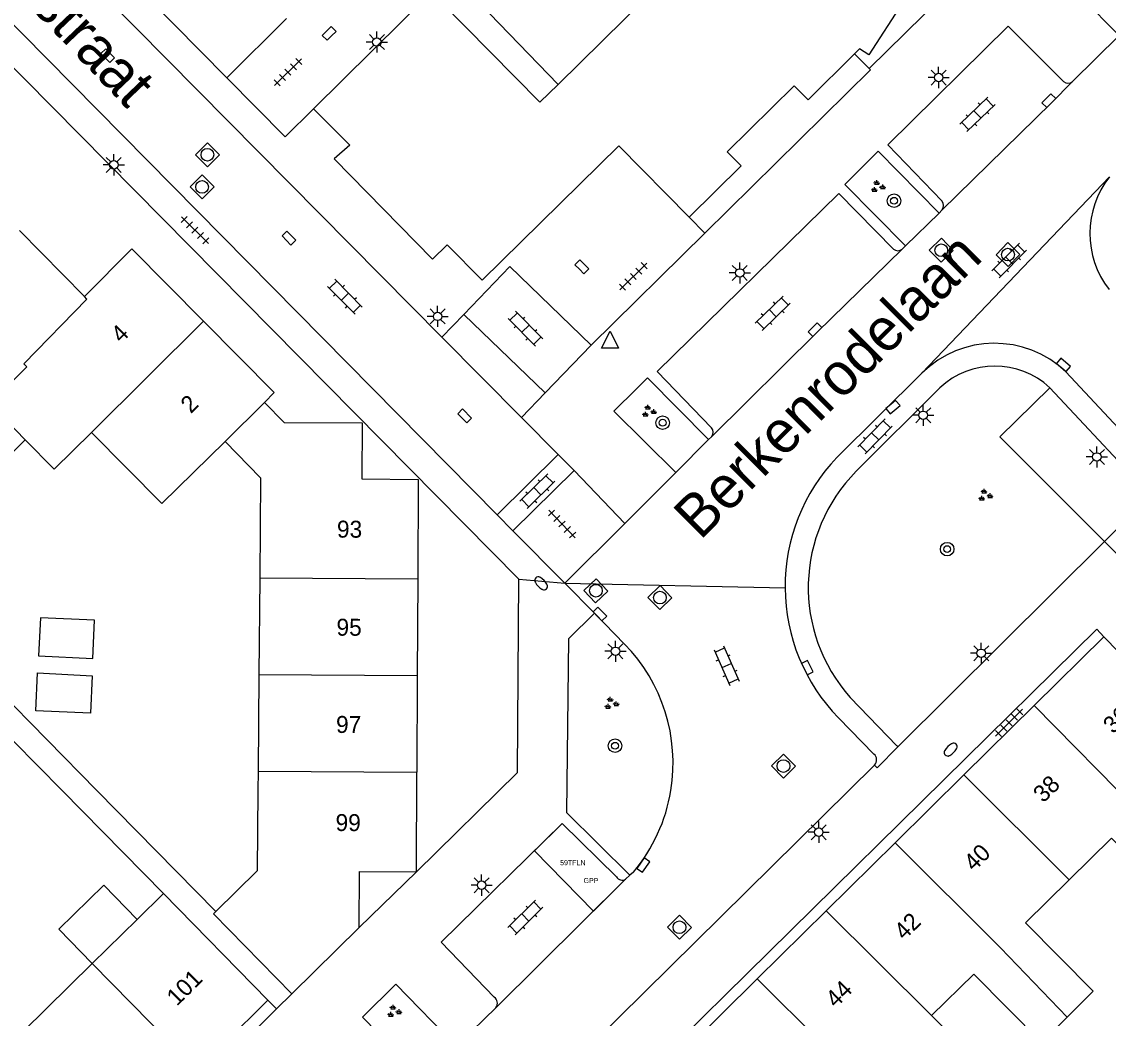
# Model space of a CAD drawing. Extents: x 128000 to 131008, y 398996 to 402500.
# Drawn here: x 129359.4 to 129423.5, y 399486.6 to 399545.3 of the extents above; entities that cross this region are included whole.
import ezdxf

# ---------------------------------------------------------------- set-up
doc = ezdxf.new("R2010")
doc.units = 0
for name, color, linetype in [('bp-anno-kenteken', 7, 'Continuous'), ('bp-grn-parkeervak', 7, 'Continuous'), ('gg-afsc-erfafscheiding', 7, 'Continuous'), ('gg-anno-huisnummerreeks BGT', 7, 'Continuous'), ('gg-anno-openbare ruimte label', 7, 'Continuous'), ('gg-bbg-gedigitaliseerde bebouwing', 7, 'Continuous'), ('gg-bbg-gedigitaliseerde bijgebouw', 7, 'Continuous'), ('gg-bbg-hoofdgebouw', 7, 'Continuous'), ('gg-bbg-luifel en loopbrug', 7, 'Continuous'), ('gg-bbg-onder overbouw', 7, 'Continuous'), ('gg-bbg-pand overbouw', 7, 'Continuous'), ('gg-bbg-tussenscheiding', 7, 'Continuous'), ('gg-knt-verharding', 7, 'Continuous'), ('gg-knt-verharding nz', 7, 'Continuous'), ('gt-grn-groengrens', 7, 'Continuous'), ('gt-grn-weggrens', 7, 'Continuous'), ('gt-symb-boom', 7, 'Continuous'), ('gt-symb-brandkraan', 7, 'Continuous'), ('gt-symb-groenvak', 7, 'Continuous'), ('gt-symb-klinker verharding', 7, 'Continuous'), ('gt-symb-kolk', 7, 'Continuous'), ('gt-symb-lichtmast', 7, 'Continuous'), ('gt-symb-rioolschacht', 7, 'Continuous'), ('gt-symb-tegel verharding', 7, 'Continuous'), ('gt-symb-waterafsluiter', 7, 'Continuous'), ('kenmerkpunt gehandicapten parkeerplaats', 7, 'Continuous')]:
    doc.layers.add(name, color=color, linetype=linetype)

# ---------------------------------------------------------------- blocks, each defined once
blk = doc.blocks.new('gt0-GRVAK')
at = {"layer": 'gt-symb-groenvak'}
for p, q in [((-0.11, 0.189), (-0.228, 0.24)), ((-0.182, 0.153), (0.088, 0.153)), ((-0.091, 0.211), (-0.156, 0.322)), ((-0.047, 0.214), (-0.047, 0.393)), ((-0.004, 0.211), (0.061, 0.322)), ((0.015, 0.189), (0.133, 0.24)), ((0.262, -0.052), (0.197, 0.059)), ((0.305, -0.049), (0.305, 0.13)), ((0.349, -0.052), (0.414, 0.059)), ((-0.245, -0.228), (-0.363, -0.177)), ((-0.318, -0.264), (-0.047, -0.264)), ((-0.226, -0.206), (-0.291, -0.095)), ((-0.183, -0.203), (-0.183, -0.024)), ((-0.139, -0.206), (-0.074, -0.095)), ((-0.12, -0.228), (-0.002, -0.177)), ((0.243, -0.074), (0.125, -0.023)), ((0.17, -0.11), (0.441, -0.11)), ((0.368, -0.074), (0.486, -0.023))]:
    blk.add_line(p, q, dxfattribs=at)
blk = doc.blocks.new('gt0-LMAST')
at = {"layer": 'gt-symb-lichtmast'}
for p, q in [((-0.182, 0.173), (-0.447, 0.438)), ((-0.005, 0.246), (-0.005, 0.621)), ((0.172, 0.173), (0.437, 0.438)), ((-0.255, -0.004), (-0.63, -0.004)), ((-0.182, -0.181), (-0.447, -0.446)), ((-0.005, -0.254), (-0.005, -0.629)), ((0.437, -0.446), (0.172, -0.181)), ((0.245, -0.004), (0.62, -0.004))]:
    blk.add_line(p, q, dxfattribs=at)
blk.add_circle((-0.005, -0.004), 0.25, dxfattribs=at)
blk = doc.blocks.new('gt0-KOLK')
at = {"layer": 'gt-symb-kolk'}
blk.add_lwpolyline([(0, 0), (0.375, 0), (0.375, 0.4), (-0.375, 0.4), (-0.375, 0), (0, 0)], dxfattribs=at)
blk = doc.blocks.new('gt0-KL1')
at = {"layer": 'gt-symb-klinker verharding'}
for p, q in [((-1.15, 0.3), (1.15, 0.3)), ((-1, -0.3), (-1, 0.3)), ((-0.5, 0.3), (-0.5, 0.45)), ((0, -0.3), (0, 0.3)), ((0.5, 0.3), (0.5, 0.45)), ((1, -0.3), (1, 0.3)), ((-1.15, -0.3), (1.15, -0.3)), ((-0.5, -0.45), (-0.5, -0.3)), ((0.5, -0.45), (0.5, -0.3))]:
    blk.add_line(p, q, dxfattribs=at)
blk = doc.blocks.new('gt0-WAFSL')
at = {"layer": 'gt-symb-waterafsluiter'}
for p, q in [((-0.5, -0.333), (0, 0.667)), ((0, 0.667), (0.5, -0.333)), ((0.5, -0.333), (-0.5, -0.333))]:
    blk.add_line(p, q, dxfattribs=at)
blk = doc.blocks.new('gt0-TEG1')
at = {"layer": 'gt-symb-tegel verharding'}
for p, q in [((-1.125, 0), (1.125, 0)), ((-0.9, -0.25), (-0.9, 0.25)), ((-0.45, -0.25), (-0.45, 0.25)), ((0, -0.25), (0, 0.25)), ((0.45, -0.25), (0.45, 0.25)), ((0.9, -0.25), (0.9, 0.25))]:
    blk.add_line(p, q, dxfattribs=at)
blk = doc.blocks.new('gt0-RS')
at = {"layer": 'gt-symb-rioolschacht'}
blk.add_lwpolyline([(-0.5, -0.5), (0.5, -0.5), (0.5, 0.5), (-0.5, 0.5)], close=True, dxfattribs=at)
blk.add_circle((0, 0), 0.375, dxfattribs=at)
blk = doc.blocks.new('gt0-BOOM')
at = {"layer": 'gt-symb-boom'}
for radius in [0.4, 0.2]:
    blk.add_circle((0, 0), radius, dxfattribs=at)
blk = doc.blocks.new('gt0-BR')
at = {"layer": 'gt-symb-brandkraan'}
for centre, radius, start, end in [((-0.244, 0), 0.206, 107.56694, 252.43307), ((0.599, -2.664), 3, 106.89205, 107.56694), ((0, -0.691), 0.938, 73.10799, 106.89205), ((-0.599, -2.664), 3, 72.43309, 73.10799), ((0.244, 0), 0.206, 287.56695, 72.43309), ((0.599, 2.664), 3, 252.43307, 253.10797), ((0, 0.691), 0.938, 253.10797, 286.89206), ((-0.599, 2.664), 3, 286.89206, 287.56695)]:
    blk.add_arc(centre, radius, start, end, dxfattribs=at)

msp = doc.modelspace()

# ---------------------------------------------------------------- linework, layer by layer
at = {"layer": 'bp-grn-parkeervak'}
msp.add_lwpolyline([(129395.049, 399494.768), (129393.153, 399492.894), (129389.668, 399496.449), (129391.313, 399498.061), (129394.508, 399494.905)], dxfattribs=at)
msp.add_arc((129394.85, 399495.119), 0.404, 212.07503, 299.50388, dxfattribs=at)
at = {"layer": 'gg-afsc-erfafscheiding'}
for p, q in [((129387.021, 399545.825), (129391.067, 399541.647)), ((129363.878, 399500), (129354.537, 399509.522)), ((129363.878, 399500), (129370.883, 399492.858)), ((129373.96, 399487.64), (129374.47, 399487.12))]:
    msp.add_line(p, q, dxfattribs=at)
msp.add_lwpolyline([(129367.8, 399493.92), (129361.829, 399500), (129357.494, 399504.375)], dxfattribs=at)
at = {"layer": 'gg-bbg-gedigitaliseerde bebouwing'}
for p, q in [((129373.472, 399512.54), (129373.426, 399506.84)), ((129373.426, 399506.84), (129373.379, 399501.15)), ((129373.379, 399501.15), (129373.37, 399500)), ((129373.37, 399500), (129373.33, 399495.259)), ((129370.883, 399492.858), (129373.33, 399495.259)), ((129367.8, 399493.92), (129366.251, 399492.398)), ((129366.251, 399492.398), (129363.604, 399489.796)), ((129370.749, 399492.727), (129370.883, 399492.858)), ((129363.604, 399489.796), (129359.544, 399485.806))]:
    msp.add_line(p, q, dxfattribs=at)
for points in [[(129359.653, 399520.691), (129361.354, 399518.956), (129363.563, 399521.123)], [(129363.563, 399521.123), (129367.704, 399516.934), (129371.43, 399520.58)], [(129371.43, 399520.58), (129373.52, 399518.44), (129373.472, 399512.54)], [(129429.208, 399494.653), (129427.68, 399493.14), (129423.689, 399497.186), (129421.206, 399494.736)], [(129421.088, 399486.643), (129422.62, 399488.16), (129418.628, 399492.193), (129421.206, 399494.736)], [(129421.088, 399486.643), (129419.56, 399485.13), (129415.57, 399489.174), (129413.092, 399486.728)], [(129413.092, 399486.728), (129414.641, 399485.166), (129412.075, 399482.62)]]:
    msp.add_lwpolyline(points, dxfattribs=at)
at = {"layer": 'gg-bbg-gedigitaliseerde bijgebouw'}
for points in [[(129356.9, 399522.19), (129354.408, 399519.732), (129356.515, 399517.596), (129359.653, 399520.691)], [(129363.63, 399507.79), (129363.74, 399510.05), (129360.554, 399510.196), (129360.43, 399507.94), (129363.63, 399507.79)], [(129363.6, 399506.76), (129363.49, 399504.56), (129360.27, 399504.71), (129360.37, 399506.94), (129363.6, 399506.76)]]:
    msp.add_lwpolyline(points, dxfattribs=at)
at = {"layer": 'gg-bbg-hoofdgebouw'}
for p, q in [((129401.051, 399551.474), (129391.067, 399541.647)), ((129408.547, 399543.452), (129405.81, 399540.73)), ((129359.31, 399533.023), (129363.14, 399529.14)), ((129382.792, 399512.479), (129382.765, 399506.78)), ((129423.24, 399509.07), (129419.129, 399505.01)), ((129424.11, 399508.18), (129423.24, 399509.07)), ((129382.765, 399506.78), (129382.738, 399501.09)), ((129419.129, 399505.01), (129414.987, 399500.922)), ((129382.71, 399495.2), (129382.738, 399501.09)), ((129410.936, 399496.921), (129414.987, 399500.922)), ((129406.871, 399492.907), (129410.936, 399496.921)), ((129373.96, 399487.64), (129367.8, 399493.92)), ((129370.749, 399492.727), (129375.371, 399488.015)), ((129402.806, 399488.893), (129406.871, 399492.907)), ((129375.371, 399488.015), (129379.33, 399491.92)), ((129369.793, 399483.516), (129373.96, 399487.64))]:
    msp.add_line(p, q, dxfattribs=at)
for points in [[(129384.129, 399546.545), (129383.59, 399547.091), (129376.64, 399540.2)], [(129384.129, 399546.545), (129389.997, 399540.594), (129391.067, 399541.647)], [(129398.79, 399533.82), (129401.86, 399536.84), (129401.04, 399537.68), (129404.99, 399541.56), (129405.81, 399540.73)], [(129376.64, 399540.2), (129378.78, 399538.061), (129377.86, 399537.25), (129383.67, 399531.35), (129384.53, 399532.19), (129386.59, 399530.1), (129394.648, 399538.031), (129398.79, 399533.82)], [(129363.14, 399529.14), (129365.93, 399531.95), (129370.16, 399527.68)], [(129370.16, 399527.68), (129374.33, 399523.47), (129373.76, 399522.89)], [(129373.76, 399522.89), (129374.92, 399521.71), (129379.51, 399521.69), (129379.49, 399518.39), (129382.82, 399518.35), (129382.792, 399512.479)], [(129379.33, 399491.92), (129379.35, 399495.22), (129382.71, 399495.2)], [(129399.65, 399483.68), (129398.57, 399484.71), (129402.806, 399488.893)]]:
    msp.add_lwpolyline(points, dxfattribs=at)
at = {"layer": 'gg-bbg-luifel en loopbrug'}
msp.add_lwpolyline([(129366.251, 399492.398), (129364.29, 399494.41), (129361.632, 399491.82), (129363.604, 399489.796)], dxfattribs=at)
at = {"layer": 'gg-bbg-onder overbouw'}
msp.add_lwpolyline([(129418.764, 399553.528), (129418.532, 399553.302), (129418.896, 399552.761), (129415.687, 399550.59), (129415.993, 399550.021), (129413.646, 399548.728), (129413.693, 399548.677), (129413.503, 399548.499), (129413.462, 399548.543), (129412.023, 399546.223), (129411.479, 399546.562), (129411.381, 399546.46), (129409.39, 399543.393), (129408.844, 399543.747), (129408.547, 399543.452)], dxfattribs=at)
at = {"layer": 'gg-bbg-pand overbouw'}
for p, q in [((129417.832, 399550.864), (129409.406, 399542.578)), ((129409.406, 399542.578), (129408.547, 399543.452))]:
    msp.add_line(p, q, dxfattribs=at)
at = {"layer": 'gg-bbg-tussenscheiding'}
for p, q in [((129370.16, 399527.68), (129363.563, 399521.123)), ((129359.74, 399524.99), (129357.552, 399522.833)), ((129357.552, 399522.833), (129359.653, 399520.691)), ((129371.43, 399520.58), (129373.76, 399522.89)), ((129373.472, 399512.54), (129382.792, 399512.479)), ((129373.426, 399506.84), (129382.765, 399506.78)), ((129373.379, 399501.15), (129382.738, 399501.09)), ((129421.206, 399494.736), (129414.987, 399500.922)), ((129410.936, 399496.921), (129417.142, 399490.725)), ((129406.871, 399492.907), (129413.092, 399486.728)), ((129421.088, 399486.643), (129417.142, 399490.725)), ((129369.793, 399483.516), (129363.604, 399489.796)), ((129402.806, 399488.893), (129409.021, 399482.71))]:
    msp.add_line(p, q, dxfattribs=at)
for points in [[(129359.74, 399524.99), (129359.56, 399525.17), (129363.29, 399528.98), (129363.14, 399529.14)], [(129419.129, 399505.01), (129425.292, 399498.768), (129426.273, 399497.628), (129429.208, 399494.653)]]:
    msp.add_lwpolyline(points, dxfattribs=at)
at = {"layer": 'gg-knt-verharding'}
for p, q in [((129371.54, 399542.04), (129343.68, 399570.27)), ((129352.628, 399558.691), (129384.22, 399526.75)), ((129387.476, 399516.259), (129349.069, 399555.173)), ((129388.75, 399512.46), (129346.67, 399555.07)), ((129420.551, 399548.171), (129424.149, 399544.537)), ((129375.06, 399545.54), (129371.54, 399542.04)), ((129424.149, 399544.537), (129421.393, 399541.814)), ((129411.55, 399532.122), (129413.527, 399534.061)), ((129413.698, 399534.23), (129413.527, 399534.061)), ((129399.72, 399532.88), (129398.79, 399533.82)), ((129411.55, 399532.122), (129411.347, 399531.937)), ((129390.303, 399523.456), (129385.51, 399528.086)), ((129384.22, 399526.75), (129388.908, 399522.011)), ((129393.021, 399526.27), (129390.303, 399523.456)), ((129407.498, 399519.648), (129412.51, 399524.61)), ((129426.697, 399518.6), (129421.01, 399524.692)), ((129408.65, 399518.832), (129413.582, 399523.754)), ((129420.058, 399523.759), (129425.994, 399517.396)), ((129388.908, 399522.011), (129391.079, 399519.815)), ((129398, 399518.761), (129399.934, 399520.712)), ((129400.105, 399520.87), (129399.934, 399520.712)), ((129387.476, 399516.259), (129391.079, 399519.815)), ((129391.079, 399519.815), (129392.007, 399518.877)), ((129392.007, 399518.877), (129388.403, 399515.32)), ((129398, 399518.761), (129394.995, 399515.754)), ((129425.994, 399517.396), (129423.283, 399514.697)), ((129388.403, 399515.32), (129387.476, 399516.259)), ((129394.995, 399515.754), (129391.472, 399512.227)), ((129423.283, 399514.697), (129411.119, 399502.588)), ((129391.472, 399512.227), (129393.213, 399510.452)), ((129393.213, 399510.452), (129394.99, 399508.64)), ((129409.69, 399502.15), (129407.6, 399504.29)), ((129409.73, 399501.5), (129365.583, 399457.949)), ((129379.33, 399491.92), (129382.71, 399495.2)), ((129395.3, 399495.001), (129395.049, 399494.768)), ((129395.512, 399495.192), (129395.3, 399495.001)), ((129385.059, 399484.914), (129387.406, 399487.212)), ((129374.47, 399487.12), (129357.7, 399470.56))]:
    msp.add_line(p, q, dxfattribs=at)
for points in [[(129420.873, 399541.82), (129417.602, 399545.089), (129410.509, 399538.084), (129413.701, 399534.773)], [(129409.406, 399542.578), (129409.484, 399542.499), (129399.72, 399532.88)], [(129413.527, 399534.061), (129409.944, 399537.719), (129407.967, 399535.751), (129411.55, 399532.122)], [(129410.844, 399531.94), (129407.613, 399535.215), (129396.902, 399524.707), (129400.115, 399521.396)], [(129385.51, 399528.086), (129388.228, 399530.9), (129393.021, 399526.27)], [(129399.934, 399520.712), (129396.333, 399524.341), (129395.685, 399523.697)], [(129395.685, 399523.697), (129394.353, 399522.373), (129398, 399518.761)], [(129382.71, 399495.2), (129388.67, 399501.07), (129388.75, 399512.46)], [(129393.213, 399510.452), (129391.677, 399508.949), (129391.562, 399498.699), (129395.3, 399495.001)], [(129377.46, 399460.02), (129377.72, 399465.09), (129422.84, 399509.52), (129423.24, 399509.07)], [(129411.119, 399502.588), (129411.049, 399502.639), (129408.292, 399505.496)], [(129409.73, 399501.5), (129409.876, 399501.331), (129411.119, 399502.588)], [(129387.306, 399487.816), (129384.169, 399491.058), (129391.313, 399498.061), (129394.508, 399494.905)], [(129383.111, 399482.983), (129379.533, 399486.639), (129381.501, 399488.583), (129385.059, 399484.914)]]:
    msp.add_lwpolyline(points, dxfattribs=at)
for centre, radius, start, end in [((129421.136, 399542.097), 0.382, 226.48159, 312.19626), ((129427.808, 399532.852), 5.387, 141.72185, 217.79479), ((129413.366, 399534.503), 0.43, 320.53971, 38.82719), ((129411.097, 399532.203), 0.365, 226.09497, 313.22159), ((129416.802, 399520.282), 6.096, 46.34631, 134.75913), ((129416.823, 399520.292), 4.742, 46.98233, 133.10614), ((129399.822, 399521.138), 0.39, 316.51458, 41.30714), ((129415.513, 399512.022), 11.063, 136.42531, 180.383), ((129415.532, 399511.974), 9.715, 135.10053, 221.82404), ((129415.513, 399512.022), 11.063, 180.38205, 224.33607), ((129387.813, 399501.627), 10.035, 350.67163, 44.33825), ((129409.4, 399501.806), 0.45, 317.20119, 49.84172), ((129387.817, 399501.626), 10.031, 320.0975, 350.6685), ((129394.85, 399495.119), 0.404, 212.07503, 299.50388), ((129387.06, 399487.465), 0.428, 323.78575, 55.01581)]:
    msp.add_arc(centre, radius, start, end, dxfattribs=at)
at = {"layer": 'gg-knt-verharding nz'}
msp.add_line((129395.049, 399494.768), (129387.406, 399487.212), dxfattribs=at)
for points in [[(129421.393, 399541.814), (129420.142, 399540.549), (129413.698, 399534.23)], [(129411.347, 399531.937), (129406.351, 399527.039), (129400.105, 399520.87)]]:
    msp.add_lwpolyline(points, dxfattribs=at)
at = {"layer": 'gt-grn-groengrens'}
msp.add_lwpolyline([(129420.058, 399523.759), (129417.113, 399520.866), (129423.283, 399514.697)], dxfattribs=at)
at = {"layer": 'gt-grn-weggrens'}
for p, q in [((129423.579, 399536.189), (129412.51, 399524.61)), ((129393.021, 399526.27), (129399.72, 399532.88)), ((129384.22, 399526.75), (129385.51, 399528.086)), ((129390.303, 399523.456), (129388.908, 399522.011)), ((129392.007, 399518.877), (129394.995, 399515.754)), ((129391.472, 399512.227), (129388.403, 399515.32)), ((129423.283, 399514.697), (129426.946, 399510.967)), ((129388.75, 399512.46), (129391.472, 399512.227)), ((129391.472, 399512.227), (129404.45, 399511.948)), ((129374.47, 399487.12), (129375.371, 399488.015))]:
    msp.add_line(p, q, dxfattribs=at)
msp.add_lwpolyline([(129371.54, 399542.04), (129374.976, 399538.558), (129376.64, 399540.2)], dxfattribs=at)

# ---------------------------------------------------------------- block references
at = {"layer": 'gt-symb-boom'}
for p in [(129410.875, 399534.787), (129397.232, 399521.694), (129414.006, 399514.239), (129394.424, 399502.642)]:
    msp.add_blockref('gt0-BOOM', p, dxfattribs=at)
at = {"layer": 'gt-symb-brandkraan'}
for p, rotation in [((129390.065, 399512.221), -45.36442053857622), ((129414.215, 399502.412), 44.55460008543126)]:
    msp.add_blockref('gt0-BR', p, dxfattribs=dict(at, rotation=rotation))
at = {"layer": 'gt-symb-groenvak'}
for p in [(129409.902, 399535.612), (129396.403, 399522.358), (129416.234, 399517.401), (129394.194, 399505.129), (129381.382, 399486.966)]:
    msp.add_blockref('gt0-GRVAK', p, dxfattribs=at)
at = {"layer": 'gt-symb-klinker verharding'}
for p, rotation in [((129415.793, 399539.883), 44.108624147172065), ((129417.665, 399531.264), 45.08104065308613), ((129378.501, 399529.126), -45.40519677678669), ((129403.717, 399528.151), 44.10862414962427), ((129389.14, 399527.241), -45.405196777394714), ((129409.755, 399520.886), -134.35170201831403), ((129389.846, 399517.654), -135.40519677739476), ((129401.007, 399507.372), -65.92116276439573), ((129389.138, 399492.513), 44.87852502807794)]:
    msp.add_blockref('gt0-KL1', p, dxfattribs=dict(at, rotation=rotation))
at = {"layer": 'gt-symb-kolk'}
for p, rotation in [((129377.709, 399544.512), 44.75687933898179), ((129364.371, 399543.206), -45.405196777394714), ((129420.142, 399540.549), 45.32415936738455), ((129375.053, 399532.442), -45.405196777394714), ((129392.323, 399530.749), -45.40519677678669), ((129406.351, 399527.039), 44.432733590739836), ((129420.741, 399524.953), -40.010957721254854), ((129385.415, 399521.957), -45.40519677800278), ((129410.684, 399522.77), -139.8275765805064), ((129393.388, 399510.272), -45.729326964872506), ((129405.586, 399507.154), -63.97280131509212), ((129395.927, 399495.716), -125.02487327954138)]:
    msp.add_blockref('gt0-KOLK', p, dxfattribs=dict(at, rotation=rotation))
at = {"layer": 'gt-symb-lichtmast'}
for p in [(129380.386, 399544.153), (129413.511, 399542.057), (129364.876, 399536.905), (129401.787, 399530.532), (129383.971, 399527.969), (129412.601, 399522.138), (129422.841, 399519.678), (129394.454, 399508.215), (129416.018, 399508.099), (129406.439, 399497.545), (129386.562, 399494.42)]:
    msp.add_blockref('gt0-LMAST', p, dxfattribs=at)
at = {"layer": 'gt-symb-rioolschacht'}
for p, rotation in [((129370.393, 399537.496), -45.405196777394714), ((129370.077, 399535.605), -45.40519677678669), ((129413.659, 399531.865), 44.594803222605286), ((129417.594, 399531.609), -134.18964697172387), ((129393.296, 399511.787), -46.539402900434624), ((129397.071, 399511.38), 44.594803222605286), ((129404.357, 399501.443), -135.48623256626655), ((129398.224, 399491.934), 44.51376743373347)]:
    msp.add_blockref('gt0-RS', p, dxfattribs=dict(at, rotation=rotation))
at = {"layer": 'gt-symb-tegel verharding'}
for p, rotation in [((129375.138, 399542.373), 44.554600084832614), ((129369.657, 399533.057), -44.59480322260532), ((129395.503, 399530.325), 44.55460008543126), ((129391.3, 399515.724), 133.865578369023), ((129417.661, 399504.001), 45)]:
    msp.add_blockref('gt0-TEG1', p, dxfattribs=dict(at, rotation=rotation))
at = {"layer": 'gt-symb-waterafsluiter'}
msp.add_blockref('gt0-WAFSL', (129394.132, 399526.433), dxfattribs=at)

# ---------------------------------------------------------------- texts
at = {"layer": 'bp-anno-kenteken'}
msp.add_text('59TFLN', height=0.3, dxfattribs=at).set_placement((129391.187, 399495.595))
at = {"layer": 'gg-anno-huisnummerreeks BGT'}
for s, rotation, p in [('4', 44.8, (129365.305, 399526.345)), ('2', 44.8, (129369.415, 399522.195)), ('93', 359.7, (129378.027, 399514.919)), ('95', 359.7, (129377.999, 399509.134)), ('36', 44.6, (129423.799, 399503.298)), ('97', 359.7, (129377.972, 399503.399)), ('38', 44.6, (129419.678, 399499.23)), ('99', 359.7, (129377.945, 399497.613)), ('40', 44.6, (129415.583, 399495.186)), ('42', 44.6, (129411.475, 399491.129)), ('101', 44.7, (129368.589, 399487.248)), ('44', 44.6, (129407.434, 399487.139))]:
    msp.add_text(s, height=1, rotation=rotation, dxfattribs=at).set_placement(p)
at = {"layer": 'gg-anno-openbare ruimte label'}
for s, rotation, p in [('Besoijenstraat', 313.6, (129351.065, 399555.513)), ('Berkenrodelaan', 44.8, (129399.444, 399514.719))]:
    msp.add_text(s, height=2.5, rotation=rotation, dxfattribs=at).set_placement(p)
at = {"layer": 'kenmerkpunt gehandicapten parkeerplaats'}
msp.add_text('GPP', height=0.3, dxfattribs=at).set_placement((129392.565, 399494.542))

doc.saveas('drawing.dxf')
